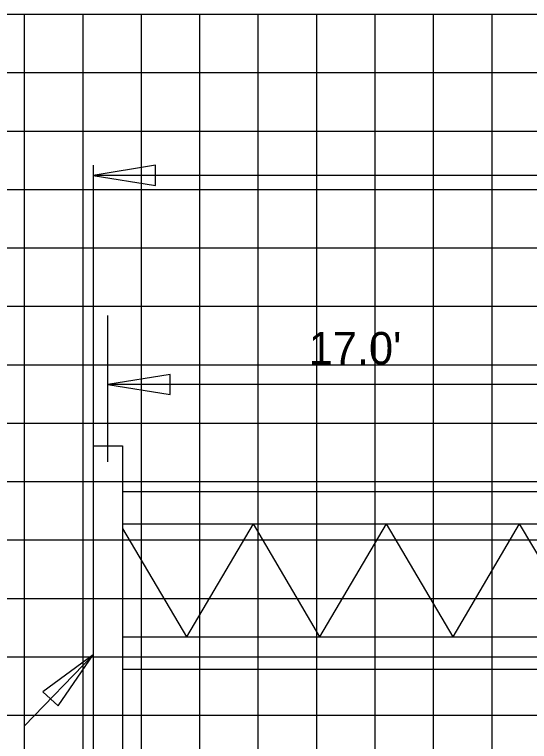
# Model space of a CAD drawing. Extents: x 2193008 to 2198143, y 1236112 to 1237864.
# Drawn here: x 2196444.36 to 2196461.99, y 1237198.22 to 1237223.11 of the extents above; entities that cross this region are included whole.
import ezdxf

# ---------------------------------------------------------------- set-up
doc = ezdxf.new("R2010")
doc.units = 0
for name, color, linetype in [('3', 7, 'Continuous'), ('Default', 7, 'Continuous'), ('GSDIMS', 7, 'Continuous'), ('Level 55', 7, 'Continuous'), ('M-ROADS', 7, 'Continuous')]:
    doc.layers.add(name, color=color, linetype=linetype)

msp = doc.modelspace()

# ---------------------------------------------------------------- linework, layer by layer
at = {"layer": '3'}
for p, q in [((2196447.06, 1237217.946), (2196447.06, 1237208.344)), ((2196508.457, 1237217.599), (2196447.06, 1237217.599)), ((2196447.06, 1237208.344), (2196447.06, 1237182.261)), ((2196448.06, 1237208.344), (2196448.06, 1237182.261)), ((2196444.69, 1237198.746), (2196447.06, 1237201.188))]:
    msp.add_line(p, q, dxfattribs=at)
at = {"layer": 'Default'}
msp.add_line((2196447.56, 1237207.792), (2196447.56, 1237212.806), dxfattribs=at)
at = {"layer": 'GSDIMS'}
for p, q in [((2196464.464, 1237210.44), (2196447.56, 1237210.44)), ((2196447.06, 1237208.344), (2196448.06, 1237208.344)), ((2196448.06, 1237206.777), (2196507.457, 1237206.777)), ((2196448.06, 1237205.667), (2196464.631, 1237205.667)), ((2196452.526, 1237205.667), (2196450.248, 1237201.804)), ((2196452.526, 1237205.667), (2196454.805, 1237201.804)), ((2196457.084, 1237205.667), (2196454.805, 1237201.804)), ((2196457.084, 1237205.667), (2196459.362, 1237201.804)), ((2196461.641, 1237205.667), (2196459.362, 1237201.804)), ((2196461.641, 1237205.667), (2196463.919, 1237201.804)), ((2196448.06, 1237205.513), (2196450.248, 1237201.804)), ((2196448.06, 1237201.804), (2196464.631, 1237201.804)), ((2196448.06, 1237200.694), (2196507.457, 1237200.694))]:
    msp.add_line(p, q, dxfattribs=at)
for points in [[(2196447.06, 1237217.599), (2196449.188, 1237217.252), (2196449.188, 1237217.946)], [(2196447.56, 1237210.44), (2196449.688, 1237210.093), (2196449.688, 1237210.787)], [(2196447.06, 1237201.188), (2196445.337, 1237199.917), (2196445.852, 1237199.439)]]:
    msp.add_lwpolyline(points, close=True, dxfattribs=at)
at = {"layer": 'M-ROADS'}
for p, q in [((2196544.707, 1237223.106), (2196414.707, 1237223.106)), ((2196444.707, 1237163.106), (2196444.707, 1237223.106)), ((2196446.707, 1237163.106), (2196446.707, 1237223.106)), ((2196448.707, 1237163.106), (2196448.707, 1237223.106)), ((2196450.707, 1237163.106), (2196450.707, 1237223.106)), ((2196452.707, 1237163.106), (2196452.707, 1237223.106)), ((2196454.707, 1237163.106), (2196454.707, 1237223.106)), ((2196456.707, 1237163.106), (2196456.707, 1237223.106)), ((2196458.707, 1237163.106), (2196458.707, 1237223.106)), ((2196460.707, 1237163.106), (2196460.707, 1237223.106)), ((2196544.707, 1237221.106), (2196414.707, 1237221.106)), ((2196544.707, 1237219.106), (2196414.707, 1237219.106)), ((2196544.707, 1237217.106), (2196414.707, 1237217.106)), ((2196544.707, 1237215.106), (2196414.707, 1237215.106)), ((2196544.707, 1237213.106), (2196414.707, 1237213.106)), ((2196544.707, 1237211.106), (2196414.707, 1237211.106)), ((2196544.707, 1237209.106), (2196414.707, 1237209.106)), ((2196544.707, 1237207.106), (2196414.707, 1237207.106)), ((2196544.707, 1237205.106), (2196414.707, 1237205.106)), ((2196544.707, 1237203.106), (2196414.707, 1237203.106)), ((2196544.707, 1237201.106), (2196414.707, 1237201.106)), ((2196544.707, 1237199.106), (2196414.707, 1237199.106))]:
    msp.add_line(p, q, dxfattribs=at)

# ---------------------------------------------------------------- texts
at = {"layer": 'Level 55'}
msp.add_text("17.0'", height=1.1105, dxfattribs=at).set_placement((2196454.431, 1237211.128))

doc.saveas('drawing.dxf')
